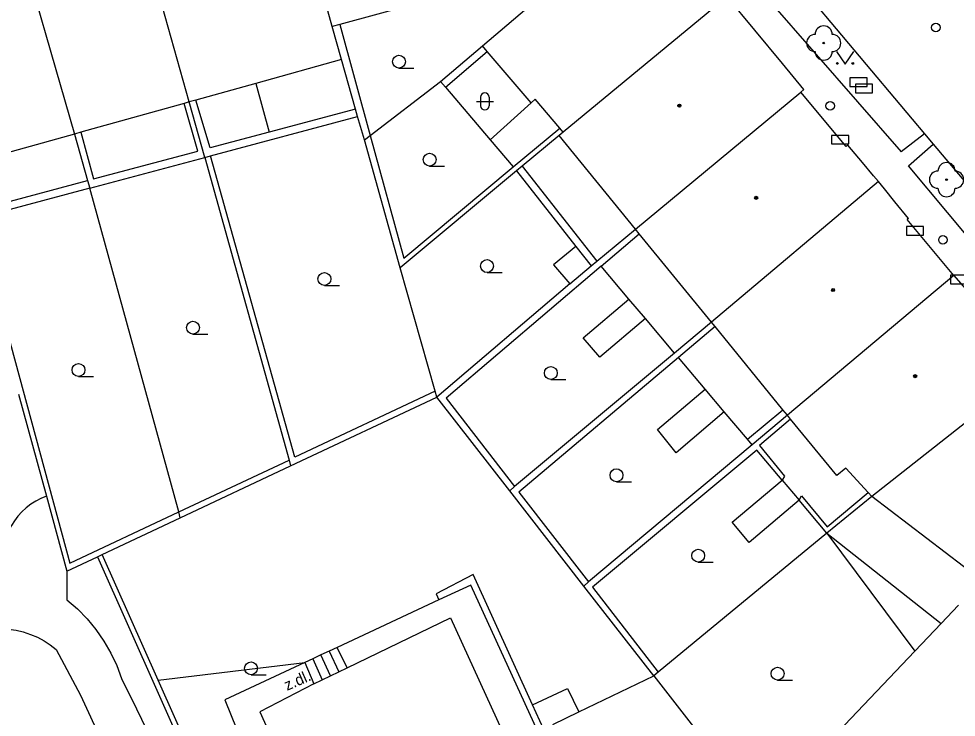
# Model space of a CAD drawing. Extents: x -596229 to -595156, y -1161237 to -1159376.
# Drawn here: x -595244.3 to -595189.6, y -1160630 to -1160589.3 of the extents above; entities that cross this region are included whole.
import ezdxf

# ---------------------------------------------------------------- set-up
doc = ezdxf.new("R2010")
doc.units = 0
for name, color, linetype in [('DOP - kresba z DSPS bez souradnic', 7, 'Continuous'), ('DOP - rozhrani ploch obecne', 7, 'Continuous'), ('Level 22', 7, 'Continuous'), ('Level 24', 7, 'Continuous'), ('Level 28', 7, 'Continuous'), ('Level 36', 7, 'Continuous'), ('Level 39', 7, 'Continuous'), ('Specificka linie pasportu komunikaci', 7, 'Continuous'), ('TM - budovy zdene_ betonove - VP', 7, 'Continuous'), ('TM - chodniky - VP', 7, 'Continuous'), ('TM - komunikace - VP', 7, 'Continuous'), ('TM - letecke snimky - pomocna linie', 7, 'Continuous'), ('TM - plot drateny_ kovovy - VP', 7, 'Continuous'), ('TM - podezdivka plotu - VP', 7, 'Continuous'), ('TM - popis povrchu', 7, 'Continuous'), ('TM - rozhrani ploch obecne - VP', 7, 'Continuous'), ('TM - schody - VP', 7, 'Continuous'), ('TM - vstup do budovy - zdene_ betonove', 7, 'Continuous')]:
    doc.layers.add(name, color=color, linetype=linetype)

msp = doc.modelspace()

# ---------------------------------------------------------------- linework, layer by layer
at = {"layer": 'DOP - kresba z DSPS bez souradnic'}
for points in [[(-595225.56, -1160589.6), (-595223.79, -1160596.08)], [(-595219.4, -1160593.26), (-595216.96, -1160591.18)], [(-595219.68, -1160592.92), (-595219.4, -1160593.26)], [(-595219.4, -1160593.26), (-595216.79, -1160596.32)], [(-595233.84, -1160596.98), (-595234.64, -1160594.2)], [(-595233.12, -1160596.79), (-595233.96, -1160594.01)], [(-595214.39, -1160594.16), (-595216.79, -1160596.32)], [(-595224.65, -1160594.53), (-595229.68, -1160595.87)], [(-595240.67, -1160595.88), (-595239.94, -1160598.6)], [(-595229.68, -1160595.87), (-595233.12, -1160596.79)], [(-595223.79, -1160596.08), (-595221.82, -1160603.22)], [(-595215.45, -1160597.9), (-595212.73, -1160595.65)], [(-595216.79, -1160596.32), (-595215.45, -1160597.9)], [(-595239.94, -1160598.6), (-595233.84, -1160596.98)], [(-595228.18, -1160614.84), (-595233.11, -1160597.26)], [(-595221.82, -1160603.22), (-595215.45, -1160597.9)], [(-595214.93, -1160597.86), (-595210.56, -1160603.41)], [(-595246.9, -1160600.46), (-595240.28, -1160598.69)], [(-595246.77, -1160600.91), (-595241.31, -1160621.02)], [(-595210.32, -1160603.69), (-595208.09, -1160601.8)], [(-595210.32, -1160603.69), (-595219.35, -1160611.4)], [(-595208.69, -1160605.62), (-595210.32, -1160603.69)], [(-595211.36, -1160607.88), (-595208.69, -1160605.62)], [(-595207.73, -1160606.75), (-595208.69, -1160605.62)], [(-595207.73, -1160606.75), (-595210.4, -1160609.01)], [(-595206.04, -1160608.76), (-595207.73, -1160606.75)], [(-595203.67, -1160607.22), (-595205.8, -1160609.03)], [(-595210.4, -1160609.01), (-595211.36, -1160607.88)], [(-595205.8, -1160609.03), (-595215.11, -1160616.87)], [(-595204.24, -1160610.87), (-595205.8, -1160609.03)], [(-595207.02, -1160613.23), (-595204.24, -1160610.87)], [(-595203.13, -1160612.19), (-595204.24, -1160610.87)], [(-595220, -1160610.99), (-595228.18, -1160614.84)], [(-595219.35, -1160611.4), (-595215.36, -1160616.55)], [(-595203.13, -1160612.19), (-595205.94, -1160614.58)], [(-595201.77, -1160613.79), (-595203.13, -1160612.19)], [(-595201.77, -1160613.79), (-595199.72, -1160612.07)], [(-595199.26, -1160612.62), (-595201.07, -1160614.16)], [(-595205.94, -1160614.58), (-595207.02, -1160613.23)], [(-595201.5, -1160614.11), (-595201.77, -1160613.79)], [(-595201.07, -1160614.16), (-595199.62, -1160615.94)], [(-595201.24, -1160614.42), (-595210.81, -1160622.42)], [(-595199.76, -1160616.17), (-595201.24, -1160614.42)], [(-595234.95, -1160618.03), (-595228.52, -1160615.01)], [(-595202.66, -1160618.62), (-595199.76, -1160616.17)], [(-595199.62, -1160615.94), (-595199.76, -1160616.17)], [(-595199.76, -1160616.17), (-595198.76, -1160617.35)], [(-595215.11, -1160616.87), (-595211.05, -1160622.11)], [(-595197.12, -1160618.89), (-595194.73, -1160616.89)], [(-595198.76, -1160617.35), (-595201.68, -1160619.82)], [(-595198.76, -1160617.35), (-595198.63, -1160617.09)], [(-595197.14, -1160619.26), (-595198.76, -1160617.35)], [(-595198.63, -1160617.09), (-595197.12, -1160618.89)], [(-595241.31, -1160621.02), (-595234.95, -1160618.03)], [(-595201.68, -1160619.82), (-595202.66, -1160618.62)], [(-595217.92, -1160622.31), (-595219.78, -1160623.15)], [(-595214.01, -1160630.84), (-595217.92, -1160622.31)], [(-595210.81, -1160622.42), (-595206.98, -1160627.37)], [(-595214.32, -1160629.28), (-595212.28, -1160628.32)], [(-595212.28, -1160628.32), (-595211.61, -1160629.69)]]:
    msp.add_lwpolyline(points, dxfattribs=at)
at = {"layer": 'DOP - rozhrani ploch obecne'}
for points in [[(-595219.68, -1160592.92), (-595217.24, -1160590.85)], [(-595224.65, -1160594.53), (-595225.46, -1160591.65)], [(-595223.79, -1160596.08), (-595219.68, -1160592.92)], [(-595233.43, -1160597.35), (-595234.35, -1160594.12)], [(-595233.11, -1160597.26), (-595224.53, -1160594.96)], [(-595224.53, -1160594.96), (-595224.65, -1160594.53)], [(-595224.12, -1160596.33), (-595224.53, -1160594.96)], [(-595241.05, -1160595.99), (-595240.28, -1160598.69)], [(-595224.12, -1160596.33), (-595223.79, -1160596.08)], [(-595212.77, -1160596.08), (-595214.93, -1160597.86)], [(-595222.04, -1160603.79), (-595224.12, -1160596.33)], [(-595240.15, -1160599.15), (-595233.43, -1160597.35)], [(-595233.43, -1160597.35), (-595233.11, -1160597.26)], [(-595233.43, -1160597.35), (-595228.52, -1160615.01)], [(-595215.26, -1160598.13), (-595222.04, -1160603.79)], [(-595214.93, -1160597.86), (-595215.26, -1160598.13)], [(-595215.26, -1160598.13), (-595211.79, -1160602.54)], [(-595240.28, -1160598.69), (-595240.15, -1160599.15)], [(-595240.15, -1160599.15), (-595246.77, -1160600.91)], [(-595234.95, -1160618.03), (-595240.15, -1160599.15)], [(-595210.56, -1160603.41), (-595208.31, -1160601.53)], [(-595211.79, -1160602.54), (-595213.09, -1160603.62)], [(-595220, -1160610.99), (-595222.04, -1160603.79)], [(-595213.09, -1160603.62), (-595212.15, -1160604.73)], [(-595212.15, -1160604.73), (-595210.89, -1160603.68)], [(-595210.89, -1160603.68), (-595210.56, -1160603.41)], [(-595212.15, -1160604.73), (-595219.91, -1160611.33)], [(-595203.88, -1160606.96), (-595206.04, -1160608.76)], [(-595206.04, -1160608.76), (-595215.36, -1160616.55)], [(-595244.31, -1160611.16), (-595242.68, -1160617.11)], [(-595228.43, -1160615.34), (-595219.91, -1160611.33)], [(-595219.91, -1160611.33), (-595220, -1160610.99)], [(-595215.65, -1160616.79), (-595219.91, -1160611.33)], [(-595199.45, -1160612.39), (-595201.5, -1160614.11)], [(-595201.5, -1160614.11), (-595211.05, -1160622.11)], [(-595228.52, -1160615.01), (-595228.43, -1160615.34)], [(-595234.87, -1160618.38), (-595228.43, -1160615.34)], [(-595215.36, -1160616.55), (-595215.65, -1160616.79)], [(-595211.33, -1160622.35), (-595215.65, -1160616.79)], [(-595242.68, -1160617.11), (-595241.48, -1160621.49)], [(-595194.52, -1160617.12), (-595197.14, -1160619.26)], [(-595234.87, -1160618.38), (-595234.95, -1160618.03)], [(-595239.43, -1160620.52), (-595234.87, -1160618.38)], [(-595197.14, -1160619.26), (-595206.98, -1160627.37)], [(-595197.14, -1160619.26), (-595190.48, -1160624.54)], [(-595241.48, -1160621.49), (-595239.7, -1160620.65)], [(-595239.7, -1160620.65), (-595239.43, -1160620.52)], [(-595217.78, -1160621.68), (-595219.94, -1160622.8)], [(-595214.32, -1160629.28), (-595217.78, -1160621.68)], [(-595211.05, -1160622.11), (-595211.33, -1160622.35)], [(-595207.24, -1160627.59), (-595211.33, -1160622.35)], [(-595219.94, -1160622.8), (-595219.78, -1160623.15)], [(-595190.48, -1160624.54), (-595189.46, -1160623.47)], [(-595192.01, -1160626.15), (-595190.48, -1160624.54)], [(-595196.49, -1160630.86), (-595192.01, -1160626.15)], [(-595211.61, -1160629.69), (-595207.24, -1160627.59)], [(-595206.98, -1160627.37), (-595207.24, -1160627.59)], [(-595207.24, -1160627.59), (-595202.75, -1160633.36)], [(-595213.68, -1160630.68), (-595214.32, -1160629.28)], [(-595213.13, -1160630.42), (-595211.61, -1160629.69)]]:
    msp.add_lwpolyline(points, dxfattribs=at)
at = {"layer": 'Level 22'}
for centre in [(-595197.33, -1160590.68), (-595190.16, -1160598.65)]:
    msp.add_circle(centre, 0.05, dxfattribs=at)
for centre, start, end in [((-595197.33, -1160590.18), 0, 180), ((-595197.83, -1160590.68), 90, 270), ((-595196.83, -1160590.68), 270, 90), ((-595197.33, -1160591.18), 180, 0), ((-595190.16, -1160598.15), 0, 180), ((-595190.66, -1160598.65), 90, 270), ((-595189.66, -1160598.65), 270, 90), ((-595190.16, -1160599.15), 180, 0)]:
    msp.add_arc(centre, 0.5, start, end, dxfattribs=at)
at = {"layer": 'Level 24'}
for points in [[(-595195.797, -1160593.218), (-595194.797, -1160593.218), (-595194.797, -1160592.718), (-595195.797, -1160592.718)], [(-595195.477, -1160593.578), (-595194.477, -1160593.578), (-595194.477, -1160593.078), (-595195.477, -1160593.078)], [(-595196.868, -1160596.569), (-595195.868, -1160596.569), (-595195.868, -1160596.069), (-595196.868, -1160596.069)], [(-595192.498, -1160601.879), (-595191.498, -1160601.879), (-595191.498, -1160601.379), (-595192.498, -1160601.379)], [(-595189.937, -1160604.728), (-595188.937, -1160604.728), (-595188.937, -1160604.228), (-595189.937, -1160604.228)]]:
    msp.add_lwpolyline(points, close=True, dxfattribs=at)
at = {"layer": 'Level 28'}
for centre in [(-595190.78, -1160589.77), (-595196.95, -1160594.35), (-595190.37, -1160602.16)]:
    msp.add_circle(centre, 0.25, dxfattribs=at)
at = {"layer": 'Level 36'}
for p, q in [((-595222.11, -1160592.145), (-595221.235, -1160592.145)), ((-595217.346, -1160593.836), (-595217.346, -1160594.336)), ((-595216.846, -1160593.836), (-595216.846, -1160594.336)), ((-595217.596, -1160594.086), (-595216.596, -1160594.086)), ((-595220.32, -1160597.855), (-595219.445, -1160597.855)), ((-595216.97, -1160604.065), (-595216.095, -1160604.065)), ((-595226.46, -1160604.815), (-595225.585, -1160604.815)), ((-595234.13, -1160607.655), (-595233.255, -1160607.655)), ((-595240.81, -1160610.125), (-595239.935, -1160610.125)), ((-595213.25, -1160610.305), (-595212.375, -1160610.305)), ((-595209.42, -1160616.265), (-595208.545, -1160616.265)), ((-595204.65, -1160620.955), (-595203.775, -1160620.955)), ((-595230.74, -1160627.525), (-595229.865, -1160627.525)), ((-595200.02, -1160627.835), (-595199.145, -1160627.835))]:
    msp.add_line(p, q, dxfattribs=at)
msp.add_lwpolyline([(-595196.58, -1160591.17), (-595196.08, -1160591.92), (-595195.58, -1160591.17)], dxfattribs=at)
for centre, radius in [((-595222.11, -1160591.77), 0.375), ((-595196.53, -1160591.87), 0.05), ((-595195.631, -1160591.87), 0.05), ((-595220.32, -1160597.48), 0.375), ((-595216.97, -1160603.69), 0.375), ((-595226.46, -1160604.44), 0.375), ((-595234.13, -1160607.28), 0.375), ((-595240.81, -1160609.75), 0.375), ((-595213.25, -1160609.93), 0.375), ((-595209.42, -1160615.89), 0.375), ((-595204.65, -1160620.58), 0.375), ((-595230.74, -1160627.15), 0.375), ((-595200.02, -1160627.46), 0.375)]:
    msp.add_circle(centre, radius, dxfattribs=at)
for centre, start, end in [((-595217.096, -1160593.836), 0, 180), ((-595217.096, -1160594.336), 180, 0)]:
    msp.add_arc(centre, 0.25, start, end, dxfattribs=at)
at = {"layer": 'Level 39'}
for centre, radius in [((-595205.75, -1160594.33), 0.09), ((-595205.75, -1160594.33), 0.0398), ((-595201.27, -1160599.71), 0.09), ((-595201.27, -1160599.71), 0.0398), ((-595196.78, -1160605.09), 0.09), ((-595196.78, -1160605.09), 0.0398), ((-595191.99, -1160610.11), 0.09), ((-595191.99, -1160610.11), 0.0398)]:
    msp.add_circle(centre, radius, dxfattribs=at)
at = {"layer": 'Specificka linie pasportu komunikaci'}
msp.add_lwpolyline([(-595236.16, -1160627.85), (-595227.6, -1160626.81)], dxfattribs=at)
at = {"layer": 'TM - budovy zdene_ betonove - VP'}
for points in [[(-595226.01, -1160589.72), (-595228.94, -1160579.09)], [(-595234.35, -1160594.12), (-595237.85, -1160581.64)], [(-595244.67, -1160583.38), (-595241.05, -1160595.99)], [(-595219.33, -1160587.88), (-595225.56, -1160589.6)], [(-595217.24, -1160590.85), (-595214, -1160588.09)], [(-595202.97, -1160587.96), (-595212.53, -1160595.88)], [(-595199.74, -1160591.87), (-595202.97, -1160587.96)], [(-595225.56, -1160589.6), (-595226.01, -1160589.72)], [(-595225.46, -1160591.65), (-595226.01, -1160589.72)], [(-595216.96, -1160591.18), (-595217.24, -1160590.85)], [(-595214.39, -1160594.16), (-595216.96, -1160591.18)], [(-595225.46, -1160591.65), (-595230.46, -1160593.04)], [(-595198.48, -1160593.39), (-595199.11, -1160592.63)], [(-595230.46, -1160593.04), (-595233.96, -1160594.01)], [(-595198.67, -1160593.55), (-595198.48, -1160593.39)], [(-595214.16, -1160593.96), (-595214.39, -1160594.16)], [(-595212.73, -1160595.65), (-595214.16, -1160593.96)], [(-595208.31, -1160601.53), (-595198.67, -1160593.55)], [(-595196.02, -1160596.71), (-595198.67, -1160593.55)], [(-595234.64, -1160594.2), (-595240.67, -1160595.88)], [(-595234.35, -1160594.12), (-595234.64, -1160594.2)], [(-595233.96, -1160594.01), (-595234.35, -1160594.12)], [(-595241.05, -1160595.99), (-595247.63, -1160597.82)], [(-595240.67, -1160595.88), (-595241.05, -1160595.99)], [(-595212.53, -1160595.88), (-595212.77, -1160596.08)], [(-595208.31, -1160601.53), (-595212.77, -1160596.08)], [(-595212.53, -1160595.88), (-595212.73, -1160595.65)], [(-595195.92, -1160596.63), (-595196.02, -1160596.71)], [(-595195.07, -1160597.65), (-595195.92, -1160596.63)], [(-595194.14, -1160598.76), (-595203.88, -1160606.96)], [(-595194.14, -1160598.76), (-595194.42, -1160598.43)], [(-595193.79, -1160599.19), (-595194.14, -1160598.76)], [(-595192.38, -1160600.91), (-595193.17, -1160599.95)], [(-595192.38, -1160600.91), (-595192.45, -1160600.97)], [(-595189.73, -1160604.24), (-595192.45, -1160600.97)], [(-595208.09, -1160601.8), (-595208.31, -1160601.53)], [(-595203.88, -1160606.96), (-595208.09, -1160601.8)], [(-595189.73, -1160604.24), (-595199.45, -1160612.39)], [(-595189.73, -1160604.24), (-595186.1, -1160608.4)], [(-595203.67, -1160607.22), (-595203.88, -1160606.96)], [(-595199.72, -1160612.07), (-595203.67, -1160607.22)], [(-595185.01, -1160609.65), (-595194.52, -1160617.12)], [(-595199.45, -1160612.39), (-595199.72, -1160612.07)], [(-595199.26, -1160612.62), (-595199.45, -1160612.39)], [(-595196.57, -1160615.91), (-595199.26, -1160612.62)], [(-595196.03, -1160615.48), (-595196.57, -1160615.91)], [(-595194.73, -1160616.89), (-595196.03, -1160615.48)], [(-595194.52, -1160617.12), (-595194.73, -1160616.89)], [(-595188.1, -1160622.03), (-595194.52, -1160617.12)], [(-595225.14, -1160627.12), (-595219.1, -1160624.2)], [(-595219.1, -1160624.2), (-595215.7, -1160631.66)], [(-595225.62, -1160627.35), (-595225.14, -1160627.12)], [(-595227.07, -1160628.05), (-595226.59, -1160627.82)], [(-595226.59, -1160627.82), (-595226.1, -1160627.58)], [(-595226.1, -1160627.58), (-595225.62, -1160627.35)], [(-595227.07, -1160628.05), (-595230.23, -1160629.68)], [(-595230.23, -1160629.68), (-595229.21, -1160631.92), (-595229.13, -1160632.09)]]:
    msp.add_lwpolyline(points, dxfattribs=at)
at = {"layer": 'TM - chodniky - VP'}
for points in [[(-595200.45, -1160588.27), (-595192.8, -1160597.03)], [(-595191.44, -1160595.98), (-595192.8, -1160597.03)], [(-595192.39, -1160597.84), (-595190.95, -1160596.57)], [(-595187.83, -1160603.28), (-595192.39, -1160597.84)]]:
    msp.add_lwpolyline(points, dxfattribs=at)
at = {"layer": 'TM - komunikace - VP'}
for points in [[(-595198.98, -1160587.02), (-595192.16, -1160595.13)], [(-595192.16, -1160595.13), (-595191.44, -1160595.98)], [(-595191.44, -1160595.98), (-595190.95, -1160596.57)], [(-595190.95, -1160596.57), (-595184.38, -1160604.33)]]:
    msp.add_lwpolyline(points, dxfattribs=at)
at = {"layer": 'TM - letecke snimky - pomocna linie'}
for points in [[(-595230.46, -1160593.04), (-595229.68, -1160595.87)], [(-595211.79, -1160602.54), (-595210.89, -1160603.68)], [(-595242.68, -1160617.11), (-595243, -1160617.24), (-595243.3, -1160617.4), (-595243.59, -1160617.58), (-595243.86, -1160617.79), (-595244.11, -1160618.02), (-595244.34, -1160618.27), (-595244.54, -1160618.54), (-595244.72, -1160618.83), (-595244.88, -1160619.13), (-595245, -1160619.45), (-595245.1, -1160619.78), (-595245.17, -1160620.11), (-595245.21, -1160620.45), (-595245.22, -1160620.79), (-595245.19, -1160621.13), (-595245.14, -1160621.47), (-595245.06, -1160621.8)], [(-595197.14, -1160619.26), (-595192.01, -1160626.15)], [(-595241.48, -1160621.49), (-595241.48, -1160622.04), (-595241.48, -1160622.6), (-595241.48, -1160623.15)], [(-595241.48, -1160623.15), (-595240.87, -1160623.68), (-595240.31, -1160624.26), (-595239.79, -1160624.89), (-595239.33, -1160625.56), (-595238.93, -1160626.26), (-595238.58, -1160626.99), (-595238.3, -1160627.75)], [(-595245.76, -1160624.86), (-595245.32, -1160624.85), (-595244.89, -1160624.87), (-595244.45, -1160624.93), (-595244.03, -1160625.03), (-595243.61, -1160625.17), (-595243.21, -1160625.34), (-595242.82, -1160625.55), (-595242.46, -1160625.78), (-595242.11, -1160626.05)], [(-595242.11, -1160626.05), (-595240.69, -1160628.71), (-595239.43, -1160631.45), (-595238.33, -1160634.26)], [(-595227.6, -1160626.81), (-595232.27, -1160628.99), (-595231.24, -1160631.53), (-595233.76, -1160632.52)], [(-595238.3, -1160627.75), (-595237.43, -1160629.52), (-595236.56, -1160631.29), (-595235.68, -1160633.06)]]:
    msp.add_lwpolyline(points, dxfattribs=at)
at = {"layer": 'TM - plot drateny_ kovovy - VP'}
msp.add_lwpolyline([(-595239.7, -1160620.65), (-595234.43, -1160632.49)], dxfattribs=at)
at = {"layer": 'TM - podezdivka plotu - VP'}
for points in [[(-595236.16, -1160627.85), (-595239.43, -1160620.52)], [(-595234.03, -1160632.64), (-595236.16, -1160627.85)]]:
    msp.add_lwpolyline(points, dxfattribs=at)
at = {"layer": 'TM - rozhrani ploch obecne - VP'}
for points in [[(-595219.78, -1160623.15), (-595225.71, -1160625.93)], [(-595226.18, -1160626.15), (-595226.66, -1160626.37)], [(-595225.71, -1160625.93), (-595226.18, -1160626.15)], [(-595227.13, -1160626.59), (-595227.6, -1160626.81)], [(-595226.66, -1160626.37), (-595227.13, -1160626.59)], [(-595227.6, -1160626.81), (-595227.07, -1160628.05)]]:
    msp.add_lwpolyline(points, dxfattribs=at)
at = {"layer": 'TM - schody - VP'}
for points in [[(-595226.18, -1160626.15), (-595225.62, -1160627.35)], [(-595225.14, -1160627.12), (-595225.71, -1160625.93)], [(-595227.13, -1160626.59), (-595226.59, -1160627.82)], [(-595226.1, -1160627.58), (-595226.66, -1160626.37)]]:
    msp.add_lwpolyline(points, dxfattribs=at)
at = {"layer": 'TM - vstup do budovy - zdene_ betonove'}
for points in [[(-595199.11, -1160592.63), (-595199.74, -1160591.87)], [(-595194.42, -1160598.43), (-595195.07, -1160597.65)], [(-595193.17, -1160599.95), (-595193.79, -1160599.19)]]:
    msp.add_lwpolyline(points, dxfattribs=at)

# ---------------------------------------------------------------- texts
at = {"layer": 'TM - popis povrchu'}
msp.add_text('z.dl.', height=0.65, rotation=23.8059, dxfattribs=at).set_placement((-595228.64, -1160628.47))

doc.saveas('drawing.dxf')
